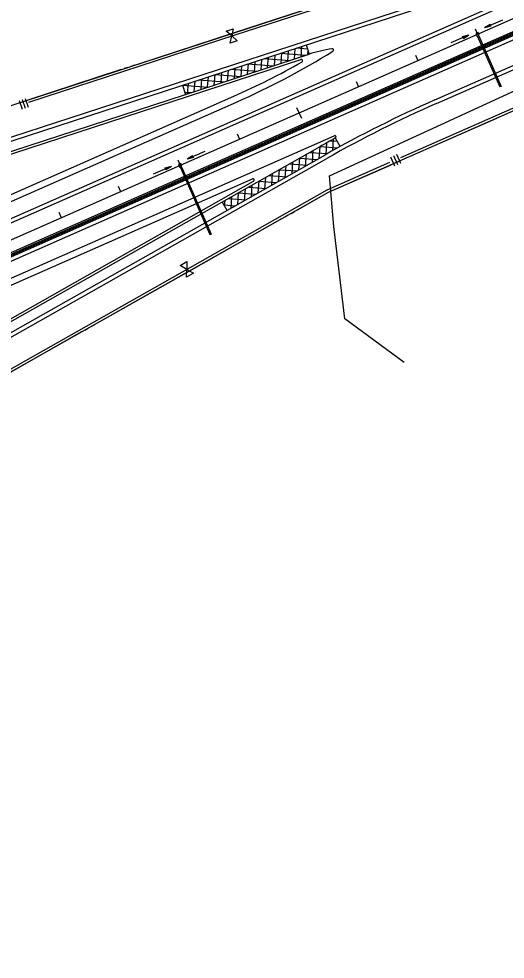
# Model space of a CAD drawing. Extents: x 192699 to 285914, y 194342 to 233219.
# Drawn here: x 238587 to 239335, y 219026 to 220473 of the extents above; entities that cross this region are included whole.
import ezdxf

# ---------------------------------------------------------------- set-up
doc = ezdxf.new("R2010")
doc.units = 0
for name, color, linetype in [('CENT LINE', 7, 'Continuous'), ('CONCRETE', 7, 'Continuous'), ('DRAINAGE', 7, 'Continuous'), ('DRAINAGE ARROWS', 7, 'Continuous'), ('Flood Plain', 7, 'Continuous'), ('PAVEMENT TRANSITION', 7, 'Continuous'), ('R-W - CofA', 7, 'Continuous'), ('R_Water Annot', 7, 'Continuous'), ('ROAD', 7, 'Continuous'), ('SHOULDER', 7, 'Continuous'), ('STATIONING1', 7, 'Continuous'), ('WRSF', 7, 'Continuous')]:
    doc.layers.add(name, color=color, linetype=linetype)

msp = doc.modelspace()

# ---------------------------------------------------------------- linework, layer by layer
at = {"layer": 'CENT LINE'}
msp.add_line((229622.3, 216190.7), (246993.1, 223840), dxfattribs=at)
at = {"layer": 'CONCRETE'}
for p, q in [((237703.6, 219729.7), (244554.8, 222746.7)), ((237705.2, 219726), (244556.2, 222742.9))]:
    msp.add_line(p, q, dxfattribs=at)
at = {"layer": 'DRAINAGE'}
for p, q in [((238834.9, 220245.3), (238880.9, 220141)), ((238836.7, 220246.1), (238882.7, 220141.8))]:
    msp.add_line(p, q, dxfattribs=at)
for points in [[(239291.6, 220446.4), (239295.3, 220448), (239293.6, 220451.7), (239290, 220450.1)], [(238834, 220244.9), (238837.7, 220246.5), (238836, 220250.2), (238832.4, 220248.6)]]:
    msp.add_lwpolyline(points, close=True, dxfattribs=at)
for points in [[(239292.5, 220446.8), (239327.2, 220368.1)], [(239294.3, 220447.6), (239329, 220368.9)], [(239329, 220368.9), (239327.2, 220368.1)], [(238880.9, 220141), (238882.7, 220141.8)]]:
    msp.add_lwpolyline(points, dxfattribs=at)
at = {"layer": 'DRAINAGE ARROWS'}
for p, q in [((239312.3, 220464.3), (239303.7, 220458.9)), ((239313.5, 220461.5), (239303.7, 220458.9)), ((239312.4, 220464.1), (239305.3, 220459.5)), ((239313.4, 220461.8), (239305.3, 220459.5)), ((239312.5, 220463.8), (239306.8, 220460.2)), ((239313.3, 220462), (239306.8, 220460.2)), ((239312.6, 220463.6), (239308.4, 220460.9)), ((239313.2, 220462.2), (239308.4, 220460.9)), ((239312.7, 220463.4), (239309.9, 220461.6)), ((239313.1, 220462.5), (239309.9, 220461.6)), ((239312.8, 220463.1), (239311.4, 220462.3)), ((239313, 220462.7), (239311.4, 220462.3)), ((239313.5, 220461.5), (239312.3, 220464.3)), ((239269.9, 220445.7), (239279.6, 220448.3)), ((239271.1, 220442.9), (239269.9, 220445.7)), ((239270, 220445.4), (239278.1, 220447.6)), ((239270.1, 220445.2), (239276.5, 220446.9)), ((239270.2, 220445), (239275, 220446.3)), ((239270.3, 220444.7), (239273.5, 220445.6)), ((239270.4, 220444.5), (239271.9, 220444.9)), ((239270.6, 220444.1), (239271.9, 220444.9)), ((239270.7, 220443.9), (239273.5, 220445.6)), ((239270.8, 220443.6), (239275, 220446.3)), ((239270.9, 220443.4), (239276.5, 220446.9)), ((239271, 220443.2), (239278.1, 220447.6)), ((239271.1, 220442.9), (239279.6, 220448.3)), ((238854.2, 220262.3), (238845.7, 220256.9)), ((238855.4, 220259.5), (238845.7, 220256.9)), ((238854.3, 220262), (238847.2, 220257.5)), ((238855.3, 220259.7), (238847.2, 220257.5)), ((238854.4, 220261.8), (238848.8, 220258.2)), ((238855.2, 220260), (238848.8, 220258.2)), ((238854.5, 220261.6), (238850.3, 220258.9)), ((238855.1, 220260.2), (238850.3, 220258.9)), ((238854.6, 220261.3), (238851.8, 220259.6)), ((238855, 220260.4), (238851.8, 220259.6)), ((238854.7, 220261.1), (238853.4, 220260.3)), ((238854.9, 220260.7), (238853.4, 220260.3)), ((238855.4, 220259.5), (238854.2, 220262.3)), ((238811.8, 220243.7), (238821.6, 220246.3)), ((238813, 220240.9), (238811.8, 220243.7)), ((238811.9, 220243.4), (238820, 220245.6)), ((238812, 220243.2), (238818.5, 220244.9)), ((238812.1, 220243), (238816.9, 220244.3)), ((238812.2, 220242.7), (238815.4, 220243.6)), ((238812.3, 220242.5), (238813.8, 220242.9)), ((238812.5, 220242.1), (238813.8, 220242.9)), ((238812.6, 220241.8), (238815.4, 220243.6)), ((238812.7, 220241.6), (238816.9, 220244.3)), ((238812.8, 220241.4), (238818.5, 220244.9)), ((238812.9, 220241.1), (238820, 220245.6)), ((238813, 220240.9), (238821.6, 220246.3))]:
    msp.add_line(p, q, dxfattribs=at)
at = {"layer": 'Flood Plain'}
msp.add_lwpolyline([(239180.1, 219943.9), (239088.8, 220011.5), (239071.9, 220153.6), (239065.1, 220231.4), (239829.3, 220583.2), (241293.4, 221229.3), (242660.1, 221836.4), (242710.3, 221834.5), (242758.6, 221757.2), (242803.1, 221527.1)], dxfattribs=at)
at = {"layer": 'PAVEMENT TRANSITION'}
for p, q in [((239010.9, 220411.1), (239012.1, 220427.2)), ((239014.8, 220428.1), (239030.7, 220427)), ((239021.2, 220414.4), (239022.3, 220430.6)), ((239028.9, 220432.7), (239033.5, 220418.4)), ((238969.8, 220397.7), (238971, 220413.8)), ((238980.1, 220401), (238981.3, 220417.2)), ((238989.6, 220419.9), (239029.2, 220417)), ((238990.4, 220404.4), (238991.5, 220420.5)), ((239000.6, 220407.7), (239001.8, 220423.9)), ((239031.4, 220417.8), (239031.9, 220423.5)), ((238928.8, 220384.3), (238929.9, 220400.4)), ((238939, 220387.6), (238940.2, 220403.8)), ((238939.2, 220403.5), (238978.8, 220400.6)), ((238949.3, 220391), (238950.5, 220407.1)), ((238959.6, 220394.3), (238960.7, 220410.5)), ((238964.4, 220411.7), (239004, 220408.8)), ((238887.7, 220370.9), (238888.9, 220387.1)), ((238888.8, 220387), (238928.5, 220384.2)), ((238898, 220374.2), (238899.1, 220390.4)), ((238908.2, 220377.6), (238909.4, 220393.8)), ((238914, 220395.3), (238953.7, 220392.4)), ((238918.5, 220380.9), (238919.7, 220397.1)), ((238838.7, 220370.7), (238843.4, 220356.4)), ((238838.8, 220370.6), (238878.1, 220367.8)), ((238846.6, 220357.5), (238847.8, 220373.7)), ((238856.9, 220360.9), (238858.1, 220377)), ((238863.6, 220378.8), (238903.3, 220376)), ((238867.2, 220364.2), (238868.3, 220380.4)), ((238877.4, 220367.6), (238878.6, 220383.7)), ((238842.1, 220360.3), (238852.9, 220359.5)), ((239066.5, 220285.2), (239077, 220284.5)), ((239070.1, 220270.1), (239071.4, 220288)), ((239081.5, 220276.4), (239074.2, 220289.5)), ((239038.8, 220252.4), (239040.1, 220270.3)), ((239049.2, 220258.3), (239050.5, 220276.2)), ((239050.7, 220276.3), (239077.8, 220274.4)), ((239059.7, 220264.2), (239061, 220282.1)), ((239080.6, 220275.9), (239080.7, 220277.8)), ((239017.9, 220240.5), (239019.2, 220258.5)), ((239019.2, 220258.5), (239046.3, 220256.6)), ((239028.3, 220246.4), (239029.6, 220264.4)), ((239035, 220267.4), (239062, 220265.5)), ((238986.5, 220222.8), (238987.8, 220240.8)), ((238987.8, 220240.7), (239014.8, 220238.8)), ((238997, 220228.7), (238998.3, 220246.7)), ((239003.5, 220249.6), (239030.5, 220247.7)), ((239007.4, 220234.6), (239008.7, 220252.6)), ((238965.6, 220211), (238966.9, 220229)), ((238972, 220231.9), (238999.1, 220229.9)), ((238976.1, 220216.9), (238977.4, 220234.9)), ((238934.3, 220193.3), (238935.6, 220211.2)), ((238940.6, 220214.1), (238967.6, 220212.1)), ((238944.7, 220199.2), (238946, 220217.2)), ((238955.2, 220205.1), (238956.5, 220223.1)), ((238956.3, 220223), (238983.3, 220221)), ((238909.1, 220196.3), (238936.1, 220194.3)), ((238913.4, 220181.5), (238914.7, 220199.4)), ((238923.8, 220187.4), (238925.1, 220205.3)), ((238924.8, 220205.2), (238951.9, 220203.2)), ((238907.4, 220178.1), (238900, 220191.1)), ((238902.5, 220186.7), (238920.4, 220185.4)), ((238903.6, 220184.8), (238904.2, 220193.5))]:
    msp.add_line(p, q, dxfattribs=at)
at = {"layer": 'R-W - CofA'}
for p, q in [((239063.2, 220206), (239985.6, 220612.2)), ((238906.1, 220454.1), (238916.8, 220457.6)), ((238916.8, 220457.6), (238914.5, 220446.6)), ((238914.5, 220446.6), (238906.1, 220454.1)), ((238912.2, 220435.6), (238914.5, 220446.6)), ((238914.5, 220446.6), (238922.9, 220439.1)), ((238922.9, 220439.1), (238912.2, 220435.6)), ((238587.4, 220347.5), (238591.9, 220333.9)), ((238592, 220349), (238596.4, 220335.4)), ((238596.5, 220350.5), (238601, 220336.8)), ((239158.7, 220260.8), (239164.9, 220246.9)), ((239163.4, 220262.8), (239169.5, 220248.9)), ((239168, 220264.9), (239174.1, 220251)), ((238834.9, 220093.5), (238845.3, 220099.4)), ((238845.3, 220099.4), (238845.2, 220087.4)), ((238845.2, 220087.4), (238834.9, 220093.5)), ((238845.1, 220075.5), (238845.2, 220087.4)), ((238855.5, 220081.4), (238845.1, 220075.5)), ((238845.2, 220087.4), (238855.5, 220081.4))]:
    msp.add_line(p, q, dxfattribs=at)
for points in [[(238919.9, 220448.4), (239143.5, 220521.3), (239229.1, 220559)], [(237693.9, 220052.7), (239142.1, 220524.8)], [(238918.7, 220452), (239062.3, 220498.8)], [(238602.4, 220344.8), (238919.9, 220448.4)], [(238769.7, 220403.4), (238918.7, 220452)], [(238749.4, 220396.8), (238754.9, 220398.6)], [(238759.6, 220400.1), (238765.1, 220401.9)], [(239174.8, 220259.6), (239498.4, 220402)], [(238601.2, 220348.5), (238744.8, 220395.3)], [(239176.4, 220255.8), (239322.8, 220320.3)], [(239327.5, 220322.4), (239333.1, 220324.9)], [(238850.4, 220090.4), (239061.4, 220209.6), (239158.1, 220252.2)], [(239015.8, 220179.2), (239063.2, 220206), (239159.7, 220248.5)], [(237695, 219432.7), (239063.2, 220206)], [(238996.1, 220168.1), (239001.5, 220171.1)], [(239005.9, 220173.6), (239011.3, 220176.7)], [(238852.4, 220086.8), (238991.6, 220165.5)], [(238542.6, 219916.4), (238850.4, 220090.4)], [(238708, 220005.2), (238852.4, 220086.8)], [(238688.3, 219994.1), (238693.7, 219997.1)], [(238698.1, 219999.7), (238703.5, 220002.7)], [(238544.6, 219912.9), (238683.8, 219991.6)]]:
    msp.add_lwpolyline(points, dxfattribs=at)
at = {"layer": 'R_Water Annot'}
for p, q in [((239331.2, 220471), (239303.7, 220458.9)), ((239312.3, 220464.3), (239303.7, 220458.9)), ((239313.5, 220461.5), (239303.7, 220458.9)), ((239312.4, 220464.1), (239305.3, 220459.5)), ((239313.4, 220461.8), (239305.3, 220459.5)), ((239312.5, 220463.8), (239306.8, 220460.2)), ((239313.3, 220462), (239306.8, 220460.2)), ((239312.6, 220463.6), (239308.4, 220460.9)), ((239313.2, 220462.2), (239308.4, 220460.9)), ((239312.7, 220463.4), (239309.9, 220461.6)), ((239313.1, 220462.5), (239309.9, 220461.6)), ((239312.8, 220463.1), (239311.4, 220462.3)), ((239313, 220462.7), (239311.4, 220462.3)), ((239313.5, 220461.5), (239312.3, 220464.3)), ((239252.1, 220436.3), (239279.6, 220448.3)), ((239269.9, 220445.7), (239279.6, 220448.3)), ((239271.1, 220442.9), (239269.9, 220445.7)), ((239270, 220445.4), (239278.1, 220447.6)), ((239270.1, 220445.2), (239276.5, 220446.9)), ((239270.2, 220445), (239275, 220446.3)), ((239270.3, 220444.7), (239273.5, 220445.6)), ((239270.4, 220444.5), (239271.9, 220444.9)), ((239270.6, 220444.1), (239271.9, 220444.9)), ((239270.7, 220443.9), (239273.5, 220445.6)), ((239270.8, 220443.6), (239275, 220446.3)), ((239270.9, 220443.4), (239276.5, 220446.9)), ((239271, 220443.2), (239278.1, 220447.6)), ((239271.1, 220442.9), (239279.6, 220448.3)), ((238873.1, 220269), (238845.7, 220256.9)), ((238854.2, 220262.3), (238845.7, 220256.9)), ((238855.4, 220259.5), (238845.7, 220256.9)), ((238854.3, 220262), (238847.2, 220257.5)), ((238855.3, 220259.7), (238847.2, 220257.5)), ((238854.4, 220261.8), (238848.8, 220258.2)), ((238855.2, 220260), (238848.8, 220258.2)), ((238854.5, 220261.6), (238850.3, 220258.9)), ((238855.1, 220260.2), (238850.3, 220258.9)), ((238854.6, 220261.3), (238851.8, 220259.6)), ((238855, 220260.4), (238851.8, 220259.6)), ((238854.7, 220261.1), (238853.4, 220260.3)), ((238854.9, 220260.7), (238853.4, 220260.3)), ((238855.4, 220259.5), (238854.2, 220262.3)), ((238794.1, 220234.3), (238821.6, 220246.3)), ((238811.8, 220243.7), (238821.6, 220246.3)), ((238813, 220240.9), (238811.8, 220243.7)), ((238811.9, 220243.4), (238820, 220245.6)), ((238812, 220243.2), (238818.5, 220244.9)), ((238812.1, 220243), (238816.9, 220244.3)), ((238812.2, 220242.7), (238815.4, 220243.6)), ((238812.3, 220242.5), (238813.8, 220242.9)), ((238812.5, 220242.1), (238813.8, 220242.9)), ((238812.6, 220241.8), (238815.4, 220243.6)), ((238812.7, 220241.6), (238816.9, 220244.3)), ((238812.8, 220241.4), (238818.5, 220244.9)), ((238812.9, 220241.1), (238820, 220245.6)), ((238813, 220240.9), (238821.6, 220246.3))]:
    msp.add_line(p, q, dxfattribs=at)
at = {"layer": 'ROAD'}
for p, q in [((229610.2, 216218.1), (246981, 223867.5)), ((229634.4, 216163.2), (247005.2, 223812.6)), ((239227.2, 220348.1), (239719.7, 220565)), ((237733.4, 220010.3), (239295.3, 220519.6)), ((237685.5, 219978.9), (239033.5, 220418.4)), ((236218.3, 219154.3), (238922, 220344.9)), ((236366.7, 219101.6), (239072.4, 220293.1)), ((237734.2, 219532.4), (239050.4, 220276.3)), ((237686.4, 219488.2), (239057.8, 220263.2))]:
    msp.add_line(p, q, dxfattribs=at)
for centre, radius, start, end in [((238445.6, 221426.6), 1182, 293.7667, 301.896), ((239100.9, 220211.7), 217.5, 98.4954, 108.0579), ((239069.1, 220424.8), 2, 301.896, 98.4954), ((239993.8, 218607.1), 1902.4, 113.7665, 119.4745), ((239993.8, 218607.1), 1917.4, 118.6611, 119.4745), ((239073.2, 220291.3), 2, 298.6611, 113.7667)]:
    msp.add_arc(centre, radius, start, end, dxfattribs=at)
at = {"layer": 'SHOULDER'}
for p, q in [((237742, 219792.5), (244959.4, 222970.7)), ((237739.4, 219738.9), (244978.8, 222926.8)), ((239229.6, 220342.6), (239722.2, 220559.6)), ((237731.6, 220016), (239293.5, 220525.3)), ((237686.7, 219975.1), (239021.1, 220410.2)), ((237740.7, 219835.6), (238917.9, 220354)), ((237689.4, 219482.9), (239060.7, 220258)), ((237740.7, 219695.7), (238946.3, 220226.6)), ((237732.2, 219535.9), (238948.1, 220223.1))]:
    msp.add_line(p, q, dxfattribs=at)
for centre, radius, start, end in [((238445.6, 221426.6), 1172, 293.7667, 299.4977), ((239021.7, 220408.3), 2, 299.4977, 108.0579), ((239993.8, 218607.1), 1896.4, 113.7665, 119.4745), ((238947.1, 220224.8), 2, 299.4745, 113.7667)]:
    msp.add_arc(centre, radius, start, end, dxfattribs=at)
at = {"layer": 'STATIONING1'}
for points in [[(239289, 220457.3), (239292.6, 220449.1)], [(239197.5, 220417), (239201.1, 220408.8)], [(239106, 220376.7), (239109.6, 220368.5)], [(239014.4, 220336.4), (239021.7, 220319.9)], [(238922.9, 220296.1), (238926.5, 220287.9)], [(238831.4, 220255.8), (238835, 220247.6)], [(238739.9, 220215.5), (238743.5, 220207.3)], [(238648.4, 220175.2), (238652, 220167)]]:
    msp.add_lwpolyline(points, dxfattribs=at)
at = {"layer": 'WRSF'}
msp.add_line((237704.4, 219727.8), (244555.5, 222744.8), dxfattribs=at)

doc.saveas('drawing.dxf')
